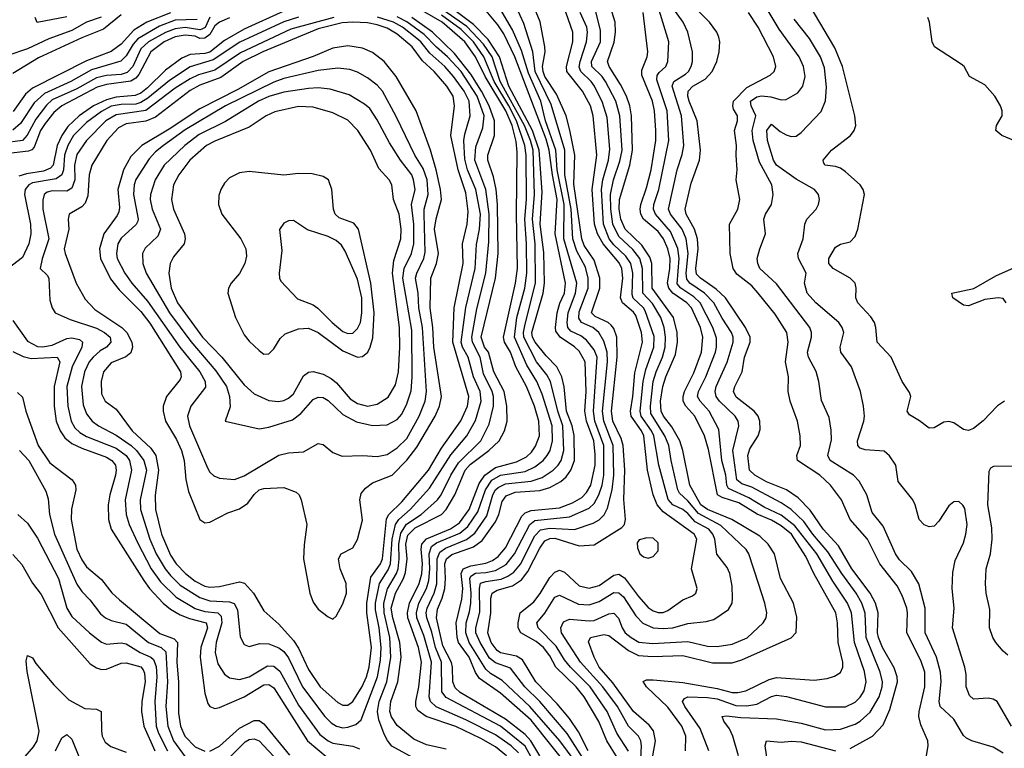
# Model space of a CAD drawing. Header units: inches. Extents: x 884549 to 1028252, y 526810 to 653624.
# Tile 845 of 1056: x 981118 to 985115, y 616140 to 619101. Entities that reach past the tile are written whole.
import ezdxf

# ---------------------------------------------------------------- set-up
doc = ezdxf.new("R2010")
doc.units = ezdxf.units.IN
doc.header["$MEASUREMENT"] = 0
doc.layers.add('A9681', color=7, linetype='Continuous')

msp = doc.modelspace()

# ---------------------------------------------------------------- linework, layer by layer
at = {"layer": 'A9681', "color": 5}
for points, elevation in [([(983543.3, 616103.3), (983501.1, 616170), (983469.1, 616249.1), (983409.7, 616350), (983377.7, 616390), (983295.2, 616470), (983270, 616516.2), (983244.2, 616550), (983214.2, 616574.2), (983152.8, 616610), (983141.9, 616630), (983141.2, 616650), (983149.7, 616690.3), (983205.1, 616734.9), (983231.2, 616768.8), (983270, 616833.8), (983290, 616856.3), (983310, 616864.4), (983330, 616856.1), (983390, 616800.5), (983430, 616790.8), (983470, 616802.1), (983530, 616843.1), (983550, 616847.6), (983573.1, 616833.1), (983630, 616756.8), (983670, 616712.4), (983690, 616698.3), (983710, 616691.4), (983730, 616692.3), (983750, 616700.5), (983810, 616743.1), (983850, 616760.2), (983863.1, 616770), (983868.7, 616790), (983845.3, 616870), (983867.4, 616990), (983856.6, 617010), (983730, 617101.4), (983706.6, 617130), (983690.2, 617170.2), (983666.8, 617270), (983651.4, 617410), (983642.9, 617430), (983599.9, 617490), (983597.2, 617510), (983607.2, 617570), (983614.9, 617665.1), (983646, 617790), (983642.3, 617830), (983619.1, 617899.1), (983610, 617912.5), (983564.9, 617950), (983556.9, 617970), (983566.9, 618050), (983563, 618090), (983552, 618112), (983486.2, 618190), (983464.2, 618230), (983451.9, 618270), (983441.6, 618410), (983460.5, 618550), (983446.3, 618710), (983435.2, 618750), (983403.2, 618810), (983339.4, 618890), (983337.8, 618910), (983363.2, 619010), (983363.1, 619050), (983308.1, 619210)], 2480), ([(983638.9, 616070), (983642.5, 616150), (983639.4, 616170), (983629.7, 616189.7), (983590, 616230.8), (983544.5, 616310), (983485.9, 616390), (983395.1, 616490), (983318, 616610), (983314.9, 616630), (983326, 616654), (983350, 616665.6), (983430, 616657.8), (983450, 616659.6), (983510, 616686.2), (983530, 616689.5), (983548.4, 616668.4), (983563.3, 616630), (983576.4, 616610), (983600.1, 616590), (983631.9, 616571.9), (983686.6, 616566.6), (983830, 616573.6), (983910, 616555.3), (983950, 616554.5), (984010, 616563.3), (984070.8, 616589.2), (984136.3, 616650), (984148.6, 616670), (984151.3, 616690), (984143.4, 616730), (984117.9, 616810), (984078, 616930), (984067.9, 616947.9), (983965.1, 617045.1), (983874.1, 617094.1), (983830, 617146), (983796.5, 617176.5), (983789.9, 617190.1), (983763.2, 617310), (983753.7, 617370), (983737, 617410), (983680.7, 617500.7), (983678.3, 617530), (983690, 617630), (983702.1, 617670), (983728.2, 617730), (983738.4, 617770), (983739.5, 617810), (983734.3, 617850), (983720.7, 617890), (983687.5, 617947.5), (983648.1, 617990), (983646.6, 618090), (983635.7, 618130), (983607.3, 618167.3), (983550, 618219.1), (983526.3, 618270), (983517.4, 618330), (983517.2, 618390), (983528.2, 618450), (983554.4, 618525.6), (983563.7, 618570), (983553.9, 618710), (983537.6, 618770), (983496.8, 618850), (983482.6, 618870), (983441.4, 618910), (983439.8, 618930), (983476.1, 619010), (983475.9, 619055.9), (983437.1, 619217.1)], 2440), ([(983687.8, 616110), (983698.8, 616170), (983691.2, 616211.2), (983674.1, 616234.1), (983610, 616289.5), (983526.5, 616406.5), (983470.9, 616470), (983450, 616510), (983426.9, 616573.1), (983436, 616590), (983490, 616602.4), (983510, 616598.2), (983590, 616537.5), (983630, 616518), (983687.2, 616512.8), (983810, 616517), (983930, 616487.4), (984010, 616487.4), (984050, 616499.9), (984250, 616589.4), (984270, 616610.5), (984273.6, 616673.6), (984260.1, 616730), (984206.9, 616830), (984181.8, 616930), (984157.1, 616970), (984122.5, 617002.5), (984009.1, 617070), (983910.6, 617110.6), (983882.7, 617130), (983838.1, 617210), (983810.5, 617350), (983797.9, 617390), (983766.2, 617446.2), (983731.6, 617490), (983721.6, 617510), (983719.5, 617550), (983728.9, 617610), (983740.9, 617650), (983780, 617740), (983788.7, 617790), (983786.7, 617830), (983772.6, 617890), (983686.2, 618010), (983684.6, 618110), (983676.3, 618136.3), (983644.3, 618184.3), (983576.5, 618250), (983558.6, 618290), (983552.2, 618330), (983553.6, 618370), (983595.2, 618510), (983606.3, 618570), (983601.7, 618710), (983595, 618750), (983581.8, 618790), (983557.4, 618837.4), (983510.6, 618910), (983503.8, 618930), (983531.3, 619008.7), (983537.5, 619050), (983535.9, 619090), (983499.2, 619210)], 2420), ([(985115.6, 617550), (985087.7, 617532.3), (985030, 617471.2), (984990, 617439.6), (984970, 617431.6), (984950, 617435.6), (984910, 617462.6), (984890, 617468.6), (984870, 617465.3), (984830, 617442), (984810, 617440.5), (984771.2, 617471.2), (984730, 617494.5), (984720.5, 617510), (984735.6, 617570), (984730, 617586), (984701.1, 617630), (984656.5, 617730), (984599.4, 617790), (984594.3, 617850), (984588.3, 617870), (984573.2, 617893.2), (984520.9, 617950), (984512.7, 617970), (984514.3, 618010), (984510.3, 618030), (984489.9, 618050), (984420.6, 618090), (984402.6, 618110), (984403.2, 618130), (984430, 618175.9), (984450, 618188.2), (984490, 618197.8), (984510, 618219.1), (984521, 618250), (984547.5, 618390), (984542.2, 618410), (984529.8, 618430), (984470, 618482.7), (984450, 618496.7), (984430, 618503.9), (984386.6, 618510), (984381.5, 618521.5), (984380.4, 618530), (984414.2, 618570), (984491.1, 618630), (984505.7, 618650), (984512.1, 618670), (984509.1, 618710), (984458.9, 618910), (984426.6, 618986.6), (984283.8, 619230)], 2220), ([(983093.9, 616110), (983050, 616146), (982990, 616180.3), (982888.6, 616228.6), (982768.6, 616270), (982733.9, 616294), (982726.8, 616310), (982726.6, 616330), (982739.2, 616390), (982749.3, 616490.7), (982737.7, 616550), (982694.5, 616670), (982691.9, 616690), (982700.9, 616730), (982739.5, 616810), (982750.8, 616849.2), (982753.6, 616890), (982747.5, 616950), (982751.3, 616970), (982770, 616991.2), (982867.7, 617032.3), (982903.7, 617056.3), (982942.7, 617110), (982983.3, 617216.7), (983006, 617250), (983050, 617281.1), (983135.2, 617304.8), (983175.1, 617324.9), (983196.1, 617343.9), (983212.8, 617367.2), (983228.4, 617410), (983226.2, 617470), (983208.6, 617530), (983175.6, 617610), (983131.9, 617690), (983110.2, 617750), (983086.6, 617790), (983081.7, 617810), (983130.5, 618029.5), (983138.4, 618090), (983134.6, 618310), (983138.3, 618561.7), (983133.8, 618606.2), (983117, 618670), (983091.7, 618730), (983007.7, 618870), (982969.1, 618949.1), (982925.8, 619010), (982832.7, 619090), (982692.2, 619172.2)], 2680), ([(983229.2, 616109.2), (983192.7, 616170), (983170, 616195.9), (983090, 616258.5), (982907, 616367), (982885.7, 616385.7), (982876.9, 616410), (982875.7, 616470), (982870.8, 616489.2), (982836.5, 616556.5), (982810.8, 616670), (982814, 616706), (982833.9, 616750), (982843.5, 616790), (982847.3, 616830), (982843.8, 616890), (982850.2, 616910), (982872.3, 616927.7), (982960.7, 616959.3), (982995.8, 616984.3), (983050, 617060.3), (983063, 617090), (983077, 617143), (983093.7, 617166.3), (983130, 617181.4), (983230, 617187.2), (983270, 617199.2), (983315.4, 617224.6), (983337.3, 617242.7), (983355.9, 617270), (983370.7, 617310), (983369, 617411), (983360.4, 617450), (983338.4, 617510), (983328.3, 617608.3), (983319.5, 617650), (983299.2, 617690), (983254.8, 617734.8), (983210.6, 617790), (983200.4, 617810), (983196.9, 617830), (983242.6, 617990), (983248, 618030), (983245.6, 618154.4), (983230.7, 618270), (983238.9, 618401.1), (983226.7, 618570), (983200, 618650), (983103.4, 618830), (983066.5, 618950), (983020.4, 619020.4), (982960.8, 619080.8), (982842, 619170)], 2620), ([(983426.2, 616130), (983386.6, 616206.6), (983350, 616260.9), (983300.4, 616320.4), (983214.1, 616410), (983159.6, 616499.6), (983134.7, 616514.7), (983070, 616528.5), (983057.1, 616537.1), (983032, 616570), (983018.4, 616610), (983030.2, 616689.8), (983031.2, 616750), (983036.6, 616770), (983056.9, 616783.1), (983119.4, 616800.6), (983155.3, 616824.7), (983180.9, 616859.1), (983230, 616954), (983250, 616983.4), (983270, 616993.2), (983290, 616993.8), (983390, 616962.8), (983450, 616966.7), (983562.5, 617037.5), (983573.6, 617050), (983578.1, 617070), (983571.2, 617151.2), (983574.4, 617270), (983568.3, 617370), (983559.6, 617399.6), (983526.7, 617470), (983520.6, 617510), (983543.8, 617730), (983541.9, 617810), (983530, 617845.2), (983519.2, 617859.2), (983507, 617870), (983454.6, 617894.6), (983439.8, 617910), (983473.9, 618010), (983473.2, 618050), (983450, 618124.1), (983410, 618182.4), (983399.9, 618210), (983367.3, 618432.7), (983372.1, 618550), (983352, 618652), (983336.2, 618710), (983297.6, 618797.6), (983250, 618869.6), (983243.6, 618890), (983241, 618910), (983251, 618970), (983250, 618989.9), (983231.4, 619091.4), (983198.1, 619170)], 2520), ([(983916, 616130), (983880.1, 616220.1), (983817.7, 616310), (983809.5, 616330.5), (983816.9, 616343.1), (983830.4, 616349.6), (983910, 616346.8), (983950, 616340.6), (984025.2, 616314.8), (984070, 616312.6), (984110, 616319.5), (984170, 616350.8), (984190, 616355.7), (984230.4, 616350.4), (984390, 616308.7), (984470, 616308.4), (984510, 616327.8), (984530, 616347.9), (984546.1, 616373.9), (984554.8, 616410), (984547.5, 616452.5), (984507.5, 616570), (984495.1, 616690), (984478.7, 616730), (984418.7, 616818.7), (984353.7, 616930), (984264.5, 617044.5), (984210, 617086.8), (984140.6, 617120.6), (984078.1, 617158.1), (983996.2, 617196.2), (983989, 617210), (983984.2, 617250), (983969.2, 617310), (983956.1, 617436.1), (983916.5, 617510), (983880.3, 617550), (983870.3, 617570), (983873.8, 617590), (983903.3, 617650), (983942.5, 617750), (983947.1, 617770), (983946.8, 617806.8), (983932.1, 617850), (983880.1, 617950), (983854.8, 617974.8), (983802.3, 618010), (983787.7, 618027.7), (983795.2, 618130), (983790.3, 618170.3), (983760, 618240), (983699.3, 618310), (983691.2, 618330), (983692.8, 618350), (983713.3, 618410), (983753.8, 618610), (983746.9, 618730), (983704.4, 618855.6), (983706.1, 618873.9), (983713.9, 618886.1), (983741.3, 618910), (983749, 618930), (983754, 619010), (983704.1, 619170)], 2360), ([(984490, 616138.9), (984580.3, 616190), (984624.1, 616235.9), (984650, 616297.6), (984681.7, 616410), (984680.5, 616430), (984667.7, 616467.7), (984621, 616550), (984604.3, 616590), (984600.8, 616610), (984603.4, 616690), (984591.7, 616730), (984570.7, 616770.7), (984496.9, 616870), (984442.2, 616962.2), (984379.6, 617030), (984327.7, 617107.7), (984278.3, 617158.3), (984230.4, 617190.4), (984150, 617223.1), (984102.7, 617250), (984080.6, 617270), (984074, 617330), (984082.6, 617357.4), (984116.6, 617410), (984123.9, 617436.1), (984123.4, 617470), (984116.2, 617490), (984100.1, 617510), (984026.5, 617566.5), (984015.6, 617590), (984021.2, 617610), (984051.5, 617670), (984061.2, 617730), (984083.5, 617790), (984082.9, 617810), (984064.8, 617850), (983983, 617970), (983945.7, 618005.7), (983881.8, 618050), (983866.3, 618066.3), (983863.6, 618090), (983873.1, 618170), (983870, 618210), (983857.2, 618250), (983824.3, 618310), (983819.8, 618330), (983844, 618436), (983877.7, 618530), (983882.3, 618570), (983868.9, 618690), (983836.3, 618770), (983830.5, 618790), (983831.7, 618810), (983850.2, 618829.8), (983901.5, 618858.5), (983929.3, 618890), (983947.6, 618930), (983957.9, 618970), (983961, 619010), (983955.8, 619030), (983947.7, 619050), (983919.1, 619090), (983825.2, 619185.2)], 2320), ([(981730, 619128.7), (981633.8, 619090), (981581.8, 619058.2), (981530, 619000.4), (981490, 618970.7), (981390, 618933), (981170, 618822.1), (981141.5, 618798.5), (981092, 618728)], 2620), ([(982190, 619134.9), (982030, 619061.8), (981950, 619015.5), (981890, 618969), (981870, 618963.2), (981810, 618958.7), (981776.5, 618943.5), (981710, 618895.4), (981637, 618823), (981610, 618802.2), (981587.1, 618792.9), (981510, 618785.5), (981470, 618775.4), (981418.3, 618750), (981360.1, 618710), (981314, 618666), (981289.1, 618630), (981270.7, 618589.3), (981254, 618510), (981243.3, 618496.7), (981215.6, 618484.4), (981145.8, 618474.2), (981115.3, 618464.7)], 2720), ([(983203.2, 616090), (983170, 616149.3), (983070, 616229.7), (982850, 616346.8), (982831.8, 616370), (982830, 616490), (982806.8, 616550), (982791.6, 616611.6), (982770.4, 616670), (982768.2, 616690), (982772, 616710), (982800.4, 616770), (982811, 616809), (982812.9, 616910), (982823.2, 616936.8), (982846.7, 616953.3), (982932, 616988), (982965.6, 617014.4), (983014.6, 617085.4), (983039.3, 617170), (983049.7, 617190.3), (983060.2, 617199.8), (983090, 617215), (983195, 617225), (983239.2, 617240.8), (983284.3, 617270), (983304.3, 617290), (983316.5, 617310), (983327, 617350), (983322.8, 617450), (983302.3, 617510), (983272.8, 617630), (983258, 617658), (983215.9, 617710), (983164.7, 617810), (983162.9, 617830), (983170, 617864.1), (983211.9, 618030), (983211.1, 618190), (983200.4, 618290), (983208.2, 618390), (983202.2, 618570), (983192.2, 618610), (983167.8, 618670), (983069.2, 618850), (983035.7, 618950), (983001.2, 619001.2), (982932.8, 619072.8), (982822.6, 619150)], 2640), ([(983370, 616034.1), (983194.2, 616254.2), (983070, 616364.1), (982984.2, 616424.2), (982968.3, 616448.3), (982942.4, 616510), (982899.3, 616570), (982893.8, 616590), (982890, 616650), (982913.7, 616746.3), (982916.5, 616790), (982910.2, 616850), (982919.1, 616870), (982950, 616881.4), (983010, 616891.8), (983037.1, 616902.9), (983060.4, 616919.6), (983090, 616955.2), (983156.8, 617083.2), (983170, 617097.2), (983194, 617106), (983310, 617116.9), (983362.8, 617137.2), (983400.6, 617159.4), (983419.8, 617180.2), (983436.1, 617210), (983453.9, 617290), (983454.6, 617334.6), (983448.7, 617390), (983419.8, 617470), (983412.8, 617510), (983417.8, 617590), (983414.3, 617710), (983390, 617753.1), (983371.1, 617771), (983311.6, 617810), (983295.3, 617835.3), (983293.2, 617850), (983300.6, 617910), (983311.3, 617948.7), (983329.5, 617990), (983334, 618030), (983291.6, 618230), (983300.1, 618370), (983281, 618470), (983268.1, 618570), (983255.1, 618615.1), (983128.6, 618950), (983083, 619043), (983059.4, 619079.4), (983004.5, 619144.5)], 2580), ([(983399.6, 616050), (983311.1, 616171.1), (983189.6, 616309.6), (983076.4, 616416.4), (983030, 616444.2), (983010, 616461.7), (982942.8, 616570), (982929.8, 616610), (982930.8, 616650), (982944.6, 616695.4), (982949.4, 616730), (982951.2, 616770), (982945.3, 616830), (982950, 616840.3), (982968.5, 616851.5), (983010, 616853.9), (983050, 616862.4), (983092.8, 616887.2), (983126.9, 616930), (983189.8, 617050.2), (983210, 617065.9), (983350, 617080.2), (983430, 617116.3), (983450, 617135), (983469.8, 617170.2), (983482.7, 617210), (983489.6, 617250.4), (983489.4, 617370), (983453.6, 617470), (983447.2, 617510), (983462.7, 617730), (983450, 617759.7), (983418.9, 617798.9), (983396.3, 617816.3), (983355.3, 617835.3), (983343, 617850), (983340.1, 617870), (983344.5, 617910), (983374, 617990), (983379.3, 618030), (983326.6, 618210), (983329, 618350), (983300.7, 618490), (983294.8, 618570), (983253.1, 618690), (983233.6, 618770), (983183.1, 618883.1), (983155.2, 618975.2), (983118.8, 619058.8), (983067.6, 619147.6)], 2560), ([(983437.1, 616050), (983340.4, 616200.4), (983229.4, 616330), (983169, 616390), (983110, 616465.6), (983050, 616486.9), (983025.9, 616505.9), (982986.9, 616570), (982970.4, 616610), (982970.4, 616630), (982986.4, 616693.6), (982985.4, 616790), (982989, 616811), (983010, 616818.5), (983072.2, 616827.7), (983100.5, 616839.5), (983124.3, 616855.7), (983151.6, 616888.4), (983210, 617002.9), (983232.2, 617027.8), (983270, 617035.2), (983370.7, 617029.3), (983445.7, 617054.3), (983470.9, 617069.1), (983490.7, 617089.3), (983504.1, 617115.9), (983522.8, 617190), (983530.6, 617249.4), (983527.4, 617370), (983490, 617470), (983483.7, 617510), (983504.5, 617710), (983503.7, 617750), (983490, 617794), (983469.5, 617829.5), (983444.6, 617850), (983398.3, 617870), (983388.4, 617888.4), (983390, 617913.7), (983426, 618010), (983426.2, 618050), (983415.4, 618095.4), (983380, 618160), (983363.7, 618210), (983357.3, 618330), (983330.8, 618470), (983331.7, 618570), (983275.4, 618755.4), (983210.6, 618890), (983200.7, 618970), (983165.1, 619085.1), (983135.1, 619150)], 2540), ([(983589.1, 616129.1), (983542.2, 616202.2), (983502.9, 616290), (983433.8, 616390), (983354.2, 616470), (983330, 616499.7), (983295.7, 616555.7), (983223, 616630), (983218, 616650), (983250.5, 616689.5), (983290, 616754.8), (983310, 616762), (983386.4, 616726.4), (983430, 616723.1), (983470, 616737.1), (983530, 616772.9), (983550, 616771.6), (983570, 616755.4), (983618.8, 616678.8), (983648.5, 616648.5), (983689.5, 616629.5), (983730, 616626.6), (983770, 616629.7), (983830, 616647.2), (983904.3, 616655.7), (983936.1, 616663.9), (983995.7, 616704.3), (984009.9, 616730), (984012.2, 616750), (984010, 616799), (984001.3, 616850), (983990, 616875.5), (983948.7, 616928.7), (983939.6, 616990), (983932.4, 617010), (983915.4, 617030), (983860.9, 617060.9), (983830, 617094.1), (983810, 617109.9), (983770, 617129.9), (983751.1, 617151.1), (983712.4, 617290), (983692.1, 617410), (983683.6, 617430), (983641.2, 617490), (983637.2, 617510), (983649.3, 617630.7), (983660.3, 617679.7), (983692.1, 617770), (983693.2, 617813.2), (983657.2, 617917.2), (983650, 617930), (983609.2, 617969.2), (983604.1, 617984.1), (983607.6, 618070), (983599, 618110), (983579.1, 618139.1), (983530, 618185.9), (983511.2, 618210), (983488.3, 618270), (983479.7, 618410), (983485, 618450), (983507.8, 618530), (983513.8, 618573.8), (983502.9, 618702.9), (983484.2, 618764.2), (983451.9, 618830), (983437.8, 618850), (983395.6, 618890), (983390, 618907), (983393, 618930), (983418.8, 619010), (983423.4, 619050), (983420.4, 619070), (983393.7, 619130)], 2460), ([(983821, 616130), (983822.9, 616190), (983805.6, 616230), (983750, 616307), (983662.8, 616390), (983648.7, 616411.3), (983662.1, 616417.9), (983690, 616419.1), (983810, 616407.4), (983950, 616383), (984010, 616367.6), (984033.6, 616366.4), (984066.4, 616373.6), (984160.3, 616419.7), (984190, 616428.2), (984343.1, 616416.9), (984395.9, 616424.1), (984426.1, 616433.9), (984450, 616448), (984459.2, 616470), (984459.3, 616490), (984441, 616570), (984438.3, 616650), (984430.9, 616690), (984341.4, 616850), (984310, 616919.5), (984250.8, 617010), (984210, 617044.8), (984170, 617067.5), (984111.6, 617091.5), (984036.9, 617136.9), (983970, 617158.6), (983950.9, 617170), (983914.1, 617354.1), (983898.1, 617410), (983858.7, 617490), (983822.4, 617530), (983812.1, 617550), (983811.5, 617570), (983817, 617590), (983854.5, 617665.5), (983886.4, 617750), (983891.1, 617810), (983881.7, 617850), (983845.8, 617930), (983826.3, 617950), (983770, 617990), (983752.9, 618010), (983747.5, 618030), (983757.5, 618090), (983758.3, 618130), (983749.7, 618170), (983731.9, 618210), (983710, 618239.9), (983651.2, 618290), (983639.8, 618310), (983636.5, 618330), (983639.6, 618350), (983663.2, 618416.8), (983681.2, 618490), (983700.6, 618610), (983700.8, 618650), (983695.3, 618730), (983687.3, 618770), (983644.3, 618875.7), (983644.1, 618895.9), (983665.8, 618950), (983667.5, 618970), (983649.4, 619129.4)], 2380), ([(984036.1, 616110), (984012.6, 616190), (983999.1, 616219.1), (983976.8, 616250), (983969.8, 616270), (983987.7, 616272.3), (984045.7, 616265.7), (984190, 616260.1), (984290, 616242.8), (984390, 616215.7), (984450, 616217.6), (984510, 616238.1), (984530, 616250.5), (984570, 616287.4), (984606.8, 616350), (984619.6, 616390), (984620.9, 616410), (984611.3, 616450), (984554.4, 616590), (984549.7, 616689.7), (984536.9, 616730), (984514.2, 616770), (984455.4, 616850), (984398.8, 616938.8), (984337.6, 617010), (984301.5, 617061.5), (984250, 617110.6), (984210, 617138.1), (984090, 617201), (984050, 617215.1), (984030, 617231.6), (984013.1, 617350), (984037.5, 617450), (984034.6, 617470), (984022, 617490), (983959, 617550), (983945.4, 617570), (983941.4, 617590), (983946, 617610), (983990.5, 617709.5), (984014.5, 617790), (984014.4, 617810), (984008.2, 617830), (983970, 617887.2), (983935.9, 617950), (983898.2, 617990), (983838.7, 618030), (983826.4, 618046.4), (983823.3, 618070), (983831.7, 618150), (983823.3, 618210), (983807.6, 618250), (983759.9, 618310), (983751.6, 618330), (983786.7, 618490), (983806.9, 618553.1), (983813.7, 618590), (983804.2, 618710), (983766.8, 618830), (983773.7, 618850), (983821.1, 618878.9), (983833.3, 618890), (983844.3, 618910), (983849.1, 618930), (983849.5, 618969.5), (983831, 619050), (983810.9, 619090), (983769.2, 619149.2)], 2340), ([(984786, 616030), (984806.7, 616150), (984804.3, 616170), (984776.1, 616236.1), (984768.9, 616270), (984769.6, 616290), (984792.7, 616390), (984792.3, 616450), (984776.5, 616496.5), (984718.9, 616610), (984722.8, 616690), (984719.6, 616710), (984701, 616761), (984680.4, 616800.4), (984609.3, 616890), (984559.5, 616990), (984489.6, 617070), (984454.7, 617150), (984409.4, 617210), (984366.7, 617250), (984275.8, 617310), (984273.2, 617330), (984287.6, 617370), (984286.7, 617410), (984275.5, 617470), (984246.5, 617550), (984237.3, 617590), (984238.7, 617650), (984227.4, 617710), (984237.4, 617790), (984231.8, 617830), (984184.7, 617904.7), (984116.7, 617990), (984090, 618019.1), (984030, 618067), (984014.4, 618090), (984002.5, 618150), (984000.2, 618270), (984033.9, 618330), (984041.6, 618370), (984026.7, 618450), (984030.9, 618490), (984026.3, 618550), (984028.5, 618590), (984020.5, 618650), (984032.3, 618690), (984032.5, 618710), (984016.4, 618736.4), (984012.7, 618750), (984015.9, 618770), (984070, 618824.5), (984164.7, 618875.3), (984180.7, 618890), (984188.4, 618910), (984178.8, 618950), (984116.1, 619070), (984076.3, 619130)], 2280), ([(985110, 616119.9), (985070, 616144.9), (984983.6, 616170), (984961.1, 616181.1), (984950, 616191.9), (984910, 616259), (984855.4, 616310), (984851, 616331), (984858.4, 616410), (984856.5, 616450), (984840.3, 616510), (984794.2, 616610), (984794.2, 616710), (984768.3, 616808.3), (984738.9, 616858.9), (984690, 616905.4), (984673.7, 616930), (984622.8, 617042.8), (984578.3, 617098.3), (984557.8, 617170), (984525.8, 617225.8), (984502.5, 617250), (984408, 617310), (984399, 617330), (984413.9, 617394), (984412.9, 617432.9), (984404.3, 617484.3), (984373.4, 617553.4), (984362.4, 617630), (984351.3, 617671.3), (984320.5, 617730), (984316.2, 617750), (984332.8, 617810), (984332.9, 617830), (984325.9, 617850), (984190, 618027.8), (984123.4, 618090), (984114, 618110), (984112.2, 618130), (984122.3, 618170), (984146.3, 618230), (984139.5, 618290), (984146, 618310), (984170.7, 618350), (984177.3, 618390), (984172, 618430), (984122, 618522), (984095.8, 618610), (984092.3, 618650), (984107.2, 618710), (984087.4, 618750), (984084.8, 618770), (984110, 618787.5), (984130, 618790.9), (984167.1, 618787.1), (984210, 618775.4), (984230, 618776.2), (984277.3, 618802.7), (984297.7, 618830), (984306.8, 618870), (984300.6, 618910), (984282.5, 618950), (984201.7, 619061.7), (984148.2, 619150)], 2260), ([(982249.6, 619110.4), (982190, 619092.3), (982011.4, 619008.6), (981903.3, 618936.7), (981810, 618909.4), (981726, 618854), (981638.2, 618781.8), (981610, 618764), (981590, 618757.9), (981530, 618755.6), (981490, 618748.6), (981450, 618727.9), (981390, 618683), (981337.3, 618630), (981313.6, 618590), (981300.5, 618550), (981295.8, 618490), (981290, 618469.5), (981266.3, 618453.7), (981170, 618437.3), (981155, 618430), (981140.4, 618410), (981138.4, 618390), (981162.5, 618270), (981163.1, 618230), (981154.8, 618190), (981130, 618134.9), (981030, 618057.8)], 2740), ([(981889.7, 619110.3), (981870.6, 619069.4), (981858, 619062), (981850, 619058.9), (981790, 619069.2), (981750, 619063.5), (981710, 619048.8), (981641.4, 619010), (981610, 618981.5), (981577.8, 618910), (981554.2, 618885.9), (981530, 618878.4), (981470, 618873.5), (981430, 618864.4), (981350, 618819.3), (981250, 618774.8), (981226.8, 618753.2), (981183.5, 618696.5), (981148.9, 618631), (981130, 618609.7), (981050, 618598.4)], 2660), ([(981970, 619108.2), (981929.5, 619090.5), (981910, 619075.8), (981890, 619039.8), (981870, 619025.5), (981850, 619023.6), (981830, 619034.1), (981790, 619037.2), (981750, 619030.8), (981704.6, 619010), (981650.2, 618969.8), (981602, 618878), (981590, 618863), (981570, 618850.2), (981470, 618837.1), (981433.3, 618826.7), (981289.2, 618750.8), (981257.1, 618722.9), (981221.1, 618678.9), (981202.8, 618650), (981177, 618583), (981167.7, 618572.3), (981153.8, 618566.2), (981050, 618554.7)], 2680), ([(981449.4, 619110.6), (981390, 619089.9), (981330, 619057), (981236.8, 619023.2), (981150, 618982.1), (981070, 618954.8)], 2560), ([(981530, 619119.9), (981458.2, 619061.8), (981370, 619026.8), (981195, 618945), (981090, 618881.9)], 2580), ([(981838.4, 619101.6), (981750, 619098), (981686.1, 619073.9), (981597.7, 619022.3), (981579, 619001), (981550, 618953.3), (981528.2, 618931.8), (981410, 618896.4), (981325.4, 618850), (981219.3, 618800.7), (981177.1, 618762.9), (981121, 618679), (981090, 618652.2)], 2640), ([(981310, 619112.2), (981188.6, 619088.6), (981180.7, 619110)], 2540), ([(982393.7, 619110), (982218.3, 619061.7), (982014.1, 618965.9), (981910, 618895.8), (981844.2, 618875.8), (981810, 618860), (981750, 618821.8), (981630, 618730.9), (981510, 618713.5), (981468.6, 618690), (981389.7, 618610), (981350, 618552.5), (981341, 618510), (981341.9, 618450), (981330, 618415.5), (981310, 618403.4), (981250, 618405.3), (981230, 618399.3), (981217.7, 618390), (981212.5, 618367.5), (981212.9, 618330), (981236.1, 618210), (981209.4, 618129.4), (981201.7, 618090), (981230, 618063.1), (981236.9, 618050), (981240.7, 617960.7), (981250.3, 617930), (981262.4, 617910), (981322.7, 617882.7), (981430, 617847.8), (981463.1, 617830), (981485.4, 617810), (981488.2, 617790), (981471.2, 617770), (981444.6, 617755.4), (981416.6, 617730), (981400.6, 617710), (981381.3, 617670), (981369.4, 617610), (981376, 617536), (981390, 617499.3), (981412.9, 617470), (981438.5, 617450), (981510, 617412.7), (981570.2, 617370.2), (981592.6, 617350), (981622.4, 617310), (981632.8, 617270), (981607.7, 617150), (981609.2, 617110), (981646.3, 616990), (981672.6, 616930), (981708.4, 616870), (981730, 616841.7), (981770, 616802.4), (981850, 616752.6), (981890, 616739.4), (981970, 616735.9), (981988.4, 616728.4), (982002.5, 616702.5), (982013.1, 616593.1), (982030, 616561.7), (982050, 616553.8), (982093.5, 616566.5), (982130, 616564.7), (982170, 616548.4), (982190, 616533.5), (982210, 616508.4), (982266.2, 616390), (982357.6, 616270), (982383.3, 616243.3), (982404.3, 616230), (982430, 616223.6), (982450, 616225.7), (982482.6, 616237.4), (982503.9, 616256.1), (982570.4, 616430), (982582.3, 616497.7), (982585.1, 616550), (982578.1, 616630), (982562.9, 616702.9), (982563, 616730), (982579.5, 616810), (982614.4, 616865.6), (982622.9, 616890), (982630.8, 616990), (982644.3, 617050), (982657.5, 617070), (982703.4, 617110), (982782.3, 617197.7), (982868, 617332), (982933.3, 617410), (982968.3, 617471.7), (982992.2, 617550), (982988, 617590), (982960.2, 617650), (982939.2, 617730), (982915.3, 617770), (982909.8, 617790), (982929.2, 617930.8), (982967.5, 618090), (982972.4, 618187.6), (982984.3, 618250), (982989.2, 618310), (982970.5, 618410), (982936.5, 618490), (982925.9, 618534.1), (982921.4, 618610), (982924.9, 618635.1), (982947.4, 618710), (982943.2, 618770), (982923, 618810), (982879.9, 618870), (982844.4, 618910), (982783.8, 618963.8), (982747.2, 619010), (982730, 619024.7), (982672.5, 619070), (982635.7, 619090), (982570.3, 619110.3)], 2760), ([(982730, 616093.5), (982629.6, 616149.6), (982611.5, 616171.5), (982597.9, 616197.9), (982576, 616256), (982570.9, 616290), (982578, 616330), (982608.4, 616410), (982624.6, 616510), (982621.3, 616590), (982597.6, 616690), (982596.3, 616730), (982612, 616788), (982647.8, 616850), (982654.2, 616870), (982658.8, 616910), (982657.9, 616970), (982665.6, 617014.4), (982689.1, 617050.9), (982747.5, 617090), (982813.8, 617150), (982829.3, 617170.7), (982868.4, 617250), (982899.5, 617300.5), (982989.6, 617390), (983023.4, 617456.6), (983041.3, 617530), (983041.5, 617570), (983036.6, 617590), (983001.3, 617661.3), (982987.1, 617730), (982956.8, 617790), (982954.3, 617810), (982974.4, 617925.6), (983010.2, 618070), (983022.1, 618197.9), (983023.9, 618310), (983010, 618410), (982965.3, 618530), (982970, 618584.4), (982999, 618661), (983004.3, 618710), (982975.8, 618790), (982910.1, 618890), (982855.5, 618950), (982810, 618988.5), (982759.9, 619039.9), (982690, 619092.1), (982650, 619112.3)], 2740), ([(982850, 616136.8), (982770, 616154.8), (982718, 616178), (982650, 616233.5), (982627.8, 616267.8), (982620.4, 616290), (982624.6, 616330), (982653.4, 616410), (982666.8, 616510), (982661, 616570), (982632.9, 616670), (982626.7, 616710), (982643.3, 616770), (982676.3, 616830), (982685, 616855), (982691.4, 616910), (982686.1, 616970), (982694.4, 617005.6), (982723.5, 617036.5), (982830, 617089.8), (982850, 617110.1), (982884.2, 617170), (982926.2, 617270), (982946.9, 617293.1), (983022.2, 617350), (983065.1, 617390), (983086.8, 617430), (983096.6, 617470), (983096, 617530), (983084.6, 617590), (983043.3, 617670), (983022, 617750), (983004.7, 617770), (982991.3, 617810), (983050, 618050), (983060.7, 618150), (983057.6, 618350), (983052.8, 618410), (983042, 618462), (983018, 618530), (983018.3, 618550), (983045.4, 618630), (983045.7, 618690), (983024.4, 618750), (982993.6, 618810), (982950, 618879.6), (982883.6, 618963.6), (982794.2, 619050), (982709.5, 619109.5)], 2720), ([(983142.5, 616122.5), (983113.6, 616150), (983050, 616195.4), (982930, 616256.5), (982809.2, 616309.2), (982785.7, 616330), (982780.5, 616350), (982790, 616490.1), (982758.9, 616598.9), (982730.8, 616670), (982728.6, 616690), (982739.1, 616730), (982769, 616790), (982778.6, 616821.4), (982783.8, 616870), (982780.2, 616930), (982790, 616959.6), (982810, 616975.1), (982905.1, 617014.9), (982938, 617042), (982978.5, 617101.5), (983009.1, 617190.9), (983034.8, 617230), (983070, 617250), (983170, 617265), (983210, 617283.8), (983243.1, 617310), (983259.7, 617330), (983271.5, 617350), (983280.7, 617390), (983279.5, 617450), (983239.6, 617579.6), (983218, 617630), (983176.7, 617696.7), (983127.4, 617810), (983136.7, 617890), (983168.9, 618010), (983176.4, 618070), (983175.8, 618190), (983168.8, 618290), (983175.6, 618370), (983174.1, 618550), (983169.5, 618590), (983134.8, 618690), (983104.4, 618750), (983044, 618850), (983002.9, 618950), (982960.9, 619010), (982910, 619061), (982830, 619118.3)], 2660), ([(985144.2, 616230), (985086.2, 616330), (985070, 616339.9), (985050, 616343.9), (984990, 616339.8), (984974.3, 616354.3), (984960.6, 616390), (984960.2, 616440.2), (984954.6, 616470), (984905.4, 616630), (984911.2, 616710), (984903.9, 616790), (984905.9, 616854.1), (984916.1, 616903.9), (984950, 616974.9), (984959.4, 617010), (984964.8, 617050), (984954.4, 617114.4), (984947.5, 617127.5), (984930, 617142.4), (984910, 617141.3), (984890, 617126), (984850, 617063.6), (984830, 617042.4), (984810, 617039.7), (984790, 617048.3), (984769.8, 617070), (984753.8, 617130), (984744.1, 617150), (984684.4, 617224.4), (984674.8, 617290), (984648.5, 617328.5), (984627.4, 617347.4), (984550, 617352.3), (984530, 617360.3), (984520.8, 617370), (984519.1, 617390), (984545, 617470), (984547.7, 617490), (984543.9, 617530), (984531.9, 617590), (984494.4, 617690), (984451.5, 617750), (984448.4, 617770), (984463.4, 617830), (984457.6, 617850), (984443.2, 617870), (984349.9, 617950), (984315.6, 617990), (984304.5, 618030), (984311.5, 618070), (984279.8, 618130), (984277.3, 618150), (984299, 618210), (984304.8, 618270), (984313.6, 618290), (984350.9, 618330), (984361.5, 618350), (984365.1, 618370), (984360.4, 618390), (984345.1, 618410), (984270, 618453), (984190, 618509.2), (984178.7, 618530), (984153.3, 618610), (984151.2, 618650), (984170, 618675.4), (984205.9, 618645.9), (984230, 618632.4), (984250, 618626), (984270, 618627.9), (984290, 618642), (984372, 618728.1), (984389.4, 618770.6), (984393.2, 618826.8), (984385.2, 618905.2), (984369.5, 618950), (984324.4, 619024.4), (984262.3, 619102.3)], 2240), ([(985154.5, 618610), (985105.6, 618630), (985080.7, 618650), (985083.1, 618670), (985106, 618710), (985106, 618730), (985099.7, 618750), (985076.3, 618790), (985036.2, 618836.2), (984974, 618870), (984952, 618910), (984940, 618920.1), (984832.3, 618990), (984822.9, 619010), (984811.6, 619090), (984804.5, 619110)], 2180), ([(985122.5, 617950), (985110, 617967.3), (985090, 617971), (985036.3, 617963.7), (984970, 617937.6), (984950, 617940.6), (984905.6, 617970), (984902.7, 617990), (984991.4, 618008.6), (985080.8, 618059.2), (985193.2, 618110)], 2180), ([(981090, 617878.3), (981150, 617794.4), (981190, 617773.3), (981211.1, 617771.1), (981250, 617777.5), (981310, 617804.8), (981330, 617807.6), (981360.5, 617800.5), (981373.2, 617790), (981370.9, 617770), (981331.4, 617690), (981309.5, 617610), (981313.2, 617530), (981327.6, 617470), (981342.3, 617442.3), (981362.9, 617422.9), (981390, 617407.7), (981510, 617359.3), (981550, 617330.4), (981563.6, 617310), (981572.1, 617270), (981546.7, 617150), (981550.1, 617090), (981562.9, 617050), (981596.1, 616976.1), (981652.1, 616870), (981690, 616816.5), (981754, 616754), (981830, 616708.8), (981870, 616696.2), (981922.5, 616690), (981936.6, 616676.6), (981939.3, 616650), (981915.3, 616570), (981912.3, 616530), (981922.8, 616482.8), (981950, 616441.4), (981970, 616427), (982010, 616419.4), (982050, 616430.1), (982124.1, 616475.9), (982150, 616474.5), (982173.7, 616453.7), (982250, 616315.8), (982336.4, 616196.4), (982370, 616170.8), (982390, 616161.3), (982470, 616149.6), (982497.9, 616137.9)], 2740), ([(981090, 617752.7), (981132.4, 617732.4), (981164.2, 617724.2), (981270, 617728.9), (981281.9, 617710), (981258.9, 617610), (981258.2, 617530), (981266.7, 617470), (981282.9, 617430), (981301.9, 617401.9), (981330, 617378.6), (981370, 617359.4), (981470, 617323.6), (981492.5, 617310), (981506.9, 617290), (981510.4, 617270), (981507.8, 617250), (981484.2, 617170), (981478.1, 617130), (981478.6, 617070), (981490.1, 617030.1), (981622.2, 616822.2), (981645.8, 616790), (981701.1, 616730), (981730, 616706.1), (981770, 616682.9), (981807.8, 616667.8), (981875.3, 616650), (981881.2, 616630), (981853.8, 616550), (981850.6, 616510), (981870, 616363.8), (981882.5, 616322.5), (981890.6, 616310.6), (981910, 616301.9), (981930, 616305.8), (982030, 616349.8), (982110, 616398.1), (982130, 616399.2), (982150, 616386.3), (982286.3, 616170), (982370, 616099.6)], 2720), ([(981110, 617586.3), (981130, 617566.4), (981143, 617510), (981193.3, 617370), (981240.5, 617300.5), (981331.5, 617231.5), (981345, 617210), (981346.1, 617190), (981328, 617112), (981327.2, 617070), (981350.7, 616950), (981370, 616906.5), (981390, 616878.2), (981450, 616825.7), (981492, 616772), (981523.5, 616743.5), (981686.7, 616606.7), (981745, 616585), (981759.4, 616570), (981756, 616490), (981762.3, 616410), (981763.1, 616283.1), (981770.4, 616230), (981788, 616190), (981830, 616146.8), (981870, 616128.3)], 2680), ([(981117.9, 617350), (981155, 617310), (981224.9, 617184.9), (981233.9, 617153.9), (981239.9, 617090), (981260.1, 617010), (981350, 616806.8), (981370, 616776.8), (981403, 616743), (981446.3, 616686.3), (981466.4, 616670), (981490, 616659.2), (981550, 616644.4), (981641, 616570), (981692.7, 616550), (981712.1, 616532.1), (981718.3, 616410), (981711.8, 616310), (981719.8, 616230), (981742.4, 616170), (981790, 616105.8)], 2660), ([(985130, 616518.7), (985110, 616534.3), (985080.8, 616570), (985068.2, 616590), (985055, 616630), (985056, 616704), (985041.9, 616770), (985038.3, 616810), (985041.9, 616870), (985058.7, 616930), (985066.3, 616990), (985063.9, 617036.1), (985048.7, 617130), (985053.4, 617266.6), (985060.9, 617279.1), (985073.1, 617286.9), (985150, 617287.6)], 2220), ([(981111.3, 617090), (981150, 617054.5), (981190, 616994.2), (981275.4, 616830), (981309.7, 616710), (981330, 616676.3), (981401.1, 616610), (981450, 616571.7), (981470, 616563.1), (981530, 616568.8), (981550, 616564.8), (981607.8, 616530), (981650.7, 616510.7), (981661.2, 616501.2), (981672.7, 616472.7), (981675.5, 616430), (981667, 616330), (981672.2, 616230), (981681.6, 616201.6), (981718.1, 616130)], 2640), ([(981090, 616927.8), (981127.1, 616887.1), (981170, 616811.5), (981204.9, 616764.9), (981274, 616630), (981403.9, 616483.9), (981430, 616466.9), (981450, 616460.6), (981470, 616461.5), (981530, 616485.8), (981550, 616487.2), (981610, 616471.1), (981619.5, 616459.5), (981625, 616445), (981627.5, 616410), (981614, 616330), (981612.6, 616290), (981622.5, 616230), (981666.9, 616130)], 2620), ([(981090, 616048.9), (981173.9, 616146.1), (981189.4, 616170.6), (981197.7, 616210), (981148.1, 616451.9), (981144, 616496), (981150, 616517.6), (981170, 616507.2), (981184.3, 616484.3), (981257.5, 616397.5), (981317.8, 616337.8), (981382.6, 616302.6), (981430, 616299.2), (981449, 616290), (981450.5, 616210.5), (981453.5, 616190), (981465.4, 616165.5), (981488.1, 616148.1), (981550, 616124.2)], 2580), ([(981890, 616129), (981930, 616148.8), (982010, 616221.9), (982070, 616253.1), (982090, 616253.8), (982110, 616239.6), (982213, 616113)], 2680), ([(981263.6, 616130), (981290, 616183.1), (981310, 616196.5), (981330, 616177.6), (981390.1, 616030)], 2560), ([(981930, 616062.6), (982033.1, 616166.9), (982050, 616176.5), (982070, 616178.1), (982090.2, 616170.2), (982168.1, 616088.1)], 2660), ([(984159.1, 616050), (984145, 616150), (984149.8, 616170), (984210, 616165.3), (984250.9, 616169.1), (984290, 616166.6), (984430, 616130.4)], 2320)]:
    msp.add_lwpolyline(points, dxfattribs=dict(at, elevation=elevation))
for points, elevation in [([(982471, 619091), (982428, 619088), (982330, 619062.9), (982105, 618970), (982025.4, 618930), (981934.9, 618865.1), (981850, 618834.2), (981810, 618812.2), (981670, 618704.2), (981630, 618688.3), (981550, 618677.7), (981518.9, 618661.1), (981472.7, 618610), (981411.6, 618510), (981400.4, 618470), (981394.9, 618385.1), (981384.5, 618355.5), (981370, 618340.4), (981319.7, 618310), (981315.5, 618290), (981317.8, 618250), (981299.3, 618170), (981303, 618150), (981347.9, 618030), (981384.6, 617964.6), (981422.9, 617922.9), (981532.8, 617850), (981553.1, 617830), (981573.6, 617790), (981576.4, 617770), (981570, 617747.2), (981549, 617731), (981490, 617706.8), (981458.8, 617670), (981449.1, 617630), (981450, 617580.7), (981465, 617550), (981510, 617518.6), (981574.8, 617430), (981650, 617359.9), (981671.6, 617330), (981681.7, 617270), (981668.5, 617168.5), (981669.7, 617110), (981694.6, 617010), (981730, 616925.3), (981754.1, 616890), (981791.3, 616850), (981830, 616819), (981870, 616799), (981890, 616795.1), (981930, 616797.4), (982010, 616816.9), (982031, 616811), (982067.2, 616770), (982110, 616699.3), (982170, 616645.3), (982230, 616578), (982250, 616546.5), (982290, 616460.7), (982338.5, 616390), (982410, 616326.1), (982430, 616316.1), (982450, 616315.5), (982470, 616330.7), (982509, 616391), (982526.2, 616430), (982536.8, 616470), (982546.6, 616550), (982527.6, 616690), (982527.9, 616730), (982544.3, 616835.7), (982583.3, 616890), (982590.9, 616910), (982607.7, 617072.3), (982616.2, 617090), (982670, 617142.3), (982777.3, 617270), (982830, 617359.9), (982909.4, 617470.6), (982935.6, 617530), (982941.3, 617570), (982876.3, 617790), (982881.5, 617930), (982919.1, 618110), (982915.7, 618190), (982935.4, 618270), (982938.3, 618321.7), (982930, 618397.2), (982898.4, 618490), (982868.3, 618630), (982883.5, 618750), (982877.9, 618790), (982852.6, 618830), (982800.5, 618890), (982753.8, 618933.8), (982711.1, 618990), (982650, 619042), (982610, 619065.4), (982570, 619080.1), (982530, 619087.9)], 2780), ([(982450, 618994.8), (982390, 618984.4), (982310, 618951.2), (982130, 618888.2), (982003.4, 618816.5), (981850, 618737.9), (981724.6, 618655.5), (981614.4, 618590), (981570, 618545.2), (981539.1, 618490), (981517.3, 618410), (981522.9, 618337.1), (981520.3, 618319.7), (981514.6, 618305.4), (981459.5, 618230), (981441.8, 618170), (981446.6, 618130), (981487.5, 618047.5), (981522.7, 618002.7), (981610, 617915.1), (981647.2, 617867.2), (981770.5, 617670), (981774.2, 617650), (981770, 617639.1), (981714.5, 617570), (981700.7, 617530), (981700.1, 617510), (981710.1, 617470), (981755.3, 617395.3), (981775.2, 617350), (981786.3, 617310), (981792.9, 617232.9), (981803.7, 617183.7), (981850, 617070.4), (981870, 617056.9), (981890, 617058.6), (981963.7, 617096.3), (982010, 617113.6), (982043.8, 617136.2), (982070, 617172), (982089.8, 617190), (982110, 617196.3), (982190, 617200.2), (982241.2, 617181.2), (982252.9, 617170), (982260.9, 617150), (982283.5, 617050), (982272.4, 616967.6), (982270.2, 616910), (982296.6, 616770), (982310, 616734.3), (982330, 616706.2), (982370, 616674), (982390, 616665.5), (982402.3, 616677.7), (982430, 616726.7), (982445.5, 616770), (982443.4, 616810), (982419.6, 616870), (982412.2, 616910), (982423.1, 616930), (982470, 616955.2), (982490, 616988.5), (982510, 617066.8), (982498.9, 617150), (982504.4, 617175.6), (982522.6, 617197.4), (982550, 617219.1), (982630, 617249.3), (982690, 617310.9), (982730, 617363.3), (982804.9, 617490), (982822.8, 617530), (982830.2, 617570), (982798.8, 617770), (982795.1, 617850), (982784.4, 617930), (982786.6, 618050), (982810, 618110), (982818.8, 618150), (982801.5, 618250), (982808.3, 618291.7), (982829.9, 618370), (982826.5, 618410), (982808.5, 618490), (982785.6, 618570), (982727.6, 618730), (982647, 618870), (982597.9, 618930), (982550, 618966.9), (982510, 618984.2)], 2820), ([(982410, 618903.5), (982330, 618893.9), (982190, 618861.4), (982150, 618847.3), (981953.3, 618750), (981790, 618652.8), (981702.6, 618590), (981670, 618563.9), (981644.3, 618535.7), (981589.3, 618450.7), (981582.8, 618430), (981579.8, 618390), (981599.4, 618290), (981597.5, 618282.5), (981591.5, 618268.5), (981530, 618212.6), (981517.3, 618190), (981511.3, 618150), (981514.6, 618130), (981545.1, 618070), (981573.2, 618030), (981637.1, 617957.1), (981768.8, 617770), (981850.1, 617670), (981871.8, 617630), (981872.1, 617607.9), (981813.2, 617530), (981799.9, 617490), (981807.9, 617450), (981880.2, 617280.2), (981890, 617262.7), (981906.6, 617246.6), (981930, 617238), (981990, 617232.7), (982030, 617246.9), (982170, 617331.4), (982210, 617341.3), (982270, 617344.7), (982330, 617378.3), (982350, 617374.3), (982390, 617341.5), (982427.3, 617327.3), (982510, 617330.1), (982570, 617325.3), (982610, 617333.3), (982650, 617361.5), (982690, 617398.8), (982739.8, 617490), (982764.9, 617550), (982770.2, 617590), (982752.8, 617850), (982738, 617930), (982735.6, 617990), (982725.5, 618050), (982730.6, 618070), (982758.9, 618130), (982764.5, 618155.5), (982759.6, 618310), (982760.4, 618330), (982776.1, 618390), (982772, 618450), (982755.9, 618495.9), (982722, 618550), (982646.7, 618706.7), (982590.5, 618810.5), (982570, 618833.8), (982530, 618864.9), (982490, 618887.2), (982458.2, 618898.2)], 2840), ([(982330, 618823.4), (982290, 618820.8), (982190, 618805.8), (982130, 618788.9), (982087.2, 618770), (981953.5, 618686.5), (981846.5, 618633.5), (981788.5, 618590), (981705.3, 618510), (981668.9, 618450), (981649.2, 618390), (981648.4, 618370), (981656.5, 618330), (981689.6, 618250), (981679.3, 618220.7), (981627.3, 618172.7), (981616.6, 618150), (981618, 618110), (981631.2, 618070), (981726.2, 617910), (981813.6, 617793.6), (981914.4, 617674.4), (981958.4, 617610), (981970.1, 617570), (981972.1, 617528), (981952, 617470), (982090, 617438.5), (982130, 617444.8), (982225.8, 617474.2), (982259.7, 617500.3), (982310, 617556.8), (982330, 617567.5), (982350, 617565.3), (982370, 617553.6), (982430, 617496.3), (982486, 617466), (982550, 617451.5), (982610, 617453.8), (982650, 617475.6), (982670, 617497.6), (982690, 617540.2), (982707, 617593), (982711.9, 617648.1), (982710, 617839.3), (982674.2, 618050), (982679, 618090), (982708.2, 618150), (982717.9, 618190), (982718, 618270), (982708.8, 618350), (982723, 618410), (982717.4, 618450), (982709.9, 618470), (982664.5, 618530), (982619.8, 618599.8), (982570, 618693.8), (982539.3, 618739.3), (982517.9, 618757.9), (982455.5, 618795.5), (982378.3, 618818.3)], 2860), ([(982250, 618747.9), (982153.5, 618726.5), (982118.4, 618710), (982050, 618663.4), (981910, 618607.4), (981877.2, 618590), (981808.8, 618530), (981763.7, 618470), (981742.5, 618430), (981734.1, 618370), (981742.7, 618330), (981787.1, 618230), (981790.6, 618210), (981785.7, 618190), (981742.7, 618137.3), (981729.1, 618110), (981724, 618070), (981732.7, 618010), (981758.5, 617950), (981859.8, 617810), (981939.1, 617730), (982030, 617616.3), (982070, 617580.6), (982130, 617553), (982168.6, 617548.6), (982190, 617553.3), (982210, 617563.4), (982230, 617581), (982270, 617653.4), (982290, 617668.3), (982310, 617671.6), (982350, 617660.6), (982382.7, 617642.7), (982404.5, 617624.5), (982459.8, 617559.8), (982490, 617540.8), (982530, 617529.7), (982570, 617538.2), (982613.8, 617566.2), (982643.4, 617616.6), (982656.2, 617670), (982662, 617770), (982659.7, 617850), (982631.7, 618070), (982637.7, 618122.3), (982664.9, 618210), (982666.3, 618250), (982658.3, 618310), (982635.9, 618370), (982629.1, 618430), (982618.4, 618450), (982575.8, 618495.8), (982541.8, 618570), (982491.1, 618650), (982450, 618691.7), (982390, 618722.1), (982310, 618745.1)], 2880), ([(982050, 618484.1), (982010, 618478.8), (981970, 618458), (981950, 618436.8), (981934.2, 618410), (981926.2, 618386.2), (981925.1, 618350), (981938.3, 618310), (982015.7, 618210), (982036.8, 618170), (982039.6, 618140.3), (982031.6, 618110), (982010.1, 618069.9), (981976.9, 618030), (981966.5, 618010), (981963.6, 617990), (981994.4, 617890), (982030, 617819.8), (982050, 617794), (982090, 617755.9), (982110, 617742), (982130, 617742.4), (982150, 617762.6), (982175.2, 617804.8), (982196, 617824), (982250, 617844.6), (982290, 617846.8), (982330, 617829.2), (982430, 617755.7), (982490, 617728.9), (982510, 617732.3), (982530.9, 617749.1), (982541.5, 617770), (982551.8, 617808.2), (982557.2, 617910), (982544.3, 618030), (982493.9, 618250), (982474.3, 618274.3), (982415.6, 618295.6), (982398.3, 618310), (982391.6, 618330), (982385.5, 618410), (982371.6, 618450), (982350, 618463.7), (982305.8, 618474.2), (982250, 618475.9), (982190, 618469)], 2920), ([(982230, 618284.2), (982210, 618283.6), (982190, 618273.6), (982172.4, 618247.6), (982182.5, 618162.6), (982171.8, 618070), (982172.3, 618050), (982177.8, 618037.8), (982246.2, 617966.2), (982310, 617941.4), (982329.1, 617929.1), (982387.1, 617870), (982430, 617833.9), (982450, 617825), (982470, 617827.5), (982490, 617845.3), (982501.1, 617870), (982506.7, 617910), (982507.5, 617970), (982490, 618046.3), (982440, 618160), (982424, 618184), (982403.3, 618203.3), (982370, 618219.2), (982286.4, 618246.4)], 2940), ([(983664.6, 616995.4), (983632.8, 616987.2), (983625.5, 616974.5), (983625.7, 616954.3), (983636.3, 616930), (983650, 616918.1), (983670, 616912.4), (983690, 616919.8), (983710, 616942.7), (983710, 616974.6), (983690, 616993.4)], 2520)]:
    msp.add_lwpolyline(points, close=True, dxfattribs=dict(at, elevation=elevation))

doc.saveas('drawing.dxf')
